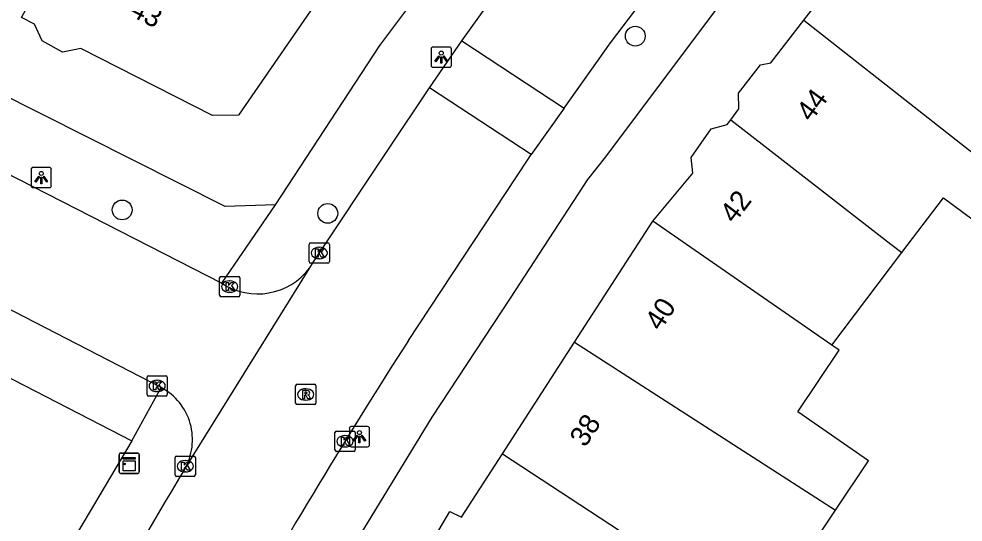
# Model space of a CAD drawing. Extents: x 160356 to 161355, y 381727 to 382845.
# Drawn here: x 161175.76 to 161222.37, y 382454.27 to 382479.1 of the extents above; entities that cross this region are included whole.
import ezdxf

# ---------------------------------------------------------------- set-up
doc = ezdxf.new("R2010")
doc.units = 0
for name, color, linetype in [('IMGEO_Boom', 7, 'Continuous'), ('IMGEO_Kast', 7, 'Continuous'), ('IMGEO_Kolk', 7, 'Continuous'), ('IMGEO_Lichtpunt', 7, 'Continuous'), ('IMGEO_Pand', 7, 'Continuous'), ('IMGEO_Pand_nummerreeks', 7, 'Continuous'), ('IMGEO_Rijbaan_lokaal_open', 7, 'Continuous'), ('IMGEO_Rioolput', 7, 'Continuous'), ('IMGEO_Voetpad_open', 7, 'Continuous')]:
    doc.layers.add(name, color=color, linetype=linetype)

msp = doc.modelspace()

# ---------------------------------------------------------------- linework, layer by layer
at = {"layer": 'IMGEO_Boom'}
for centre in [(161206.185, 382478.247), (161180.86, 382469.671), (161191.007, 382469.5)]:
    msp.add_circle(centre, 0.489, dxfattribs=at)
at = {"layer": 'IMGEO_Kast'}
for p, q in [((161180.706, 382456.749), (161180.706, 382457.59)), ((161180.706, 382457.59), (161180.706, 382456.749)), ((161180.781, 382457.674), (161181.622, 382457.674)), ((161181.622, 382457.674), (161180.781, 382457.674)), ((161181.706, 382457.599), (161181.706, 382456.758)), ((161181.706, 382456.758), (161181.706, 382457.599)), ((161181.631, 382456.674), (161180.79, 382456.674)), ((161180.79, 382456.674), (161181.631, 382456.674))]:
    msp.add_line(p, q, dxfattribs=at)
for points in [[(161180.901, 382457.464), (161181.501, 382457.464), (161181.501, 382457.379), (161180.901, 382457.379), (161180.901, 382457.464)], [(161180.901, 382457.289), (161181.501, 382457.289), (161181.501, 382456.8), (161180.901, 382456.8), (161180.901, 382457.289)]]:
    msp.add_lwpolyline(points, dxfattribs=at)
msp.add_circle((161180.985, 382457.138), 0.0377, dxfattribs=at)
for centre, start, end in [((161180.784, 382457.596), 92.4484, 184.2845), ((161180.784, 382457.596), 92.4484, 184.2845), ((161181.628, 382457.596), 2.4484, 94.2845), ((161181.628, 382457.596), 2.4484, 94.2845), ((161180.784, 382456.752), 182.4484, 274.2845), ((161180.784, 382456.752), 182.4484, 274.2845), ((161181.628, 382456.752), 272.4484, 4.2845), ((161181.628, 382456.752), 272.4484, 4.2845)]:
    msp.add_arc(centre, 0.0779, start, end, dxfattribs=at)
at = {"layer": 'IMGEO_Kolk'}
for p, q in [((161190.16, 382468.047), (161191.012, 382468.047)), ((161190.085, 382467.121), (161190.085, 382467.973)), ((161190.573, 382467.827), (161190.598, 382467.827)), ((161191.086, 382467.973), (161191.086, 382467.121)), ((161190.596, 382467.267), (161190.571, 382467.267)), ((161191.012, 382467.047), (161190.16, 382467.047)), ((161185.668, 382465.465), (161185.668, 382466.317)), ((161185.743, 382466.391), (161186.595, 382466.391)), ((161186.156, 382466.171), (161186.181, 382466.171)), ((161186.669, 382466.317), (161186.669, 382465.465)), ((161186.595, 382465.391), (161185.743, 382465.391)), ((161186.179, 382465.611), (161186.154, 382465.611)), ((161182.16, 382461.488), (161183.012, 382461.488)), ((161182.085, 382460.562), (161182.085, 382461.414)), ((161182.573, 382461.268), (161182.598, 382461.268)), ((161183.086, 382461.414), (161183.086, 382460.562)), ((161182.596, 382460.708), (161182.571, 382460.708)), ((161183.012, 382460.488), (161182.16, 382460.488)), ((161191.359, 382457.831), (161191.359, 382458.683)), ((161191.434, 382458.757), (161192.286, 382458.757)), ((161192.36, 382458.683), (161192.36, 382457.831)), ((161191.847, 382458.537), (161191.872, 382458.537)), ((161192.286, 382457.757), (161191.434, 382457.757)), ((161191.87, 382457.977), (161191.845, 382457.977)), ((161183.473, 382456.601), (161183.473, 382457.453)), ((161183.548, 382457.527), (161184.4, 382457.527)), ((161183.961, 382457.307), (161183.986, 382457.307)), ((161184.474, 382457.453), (161184.474, 382456.601)), ((161184.4, 382456.527), (161183.548, 382456.527)), ((161183.984, 382456.747), (161183.959, 382456.747))]:
    msp.add_line(p, q, dxfattribs=at)
for points in [[(161190.16, 382468.047), (161191.012, 382468.047)], [(161190.085, 382467.121), (161190.085, 382467.973)], [(161190.406, 382467.747), (161190.529, 382467.747), (161190.529, 382467.596), (161190.659, 382467.747), (161190.823, 382467.747), (161190.677, 382467.596), (161190.83, 382467.347), (161190.678, 382467.347), (161190.593, 382467.511), (161190.529, 382467.444), (161190.529, 382467.347), (161190.406, 382467.347), (161190.406, 382467.747)], [(161191.086, 382467.973), (161191.086, 382467.121)], [(161191.012, 382467.047), (161190.16, 382467.047)], [(161185.668, 382465.465), (161185.668, 382466.317)], [(161185.743, 382466.391), (161186.595, 382466.391)], [(161186.669, 382466.317), (161186.669, 382465.465)], [(161185.989, 382466.091), (161186.112, 382466.091), (161186.112, 382465.94), (161186.242, 382466.091), (161186.406, 382466.091), (161186.26, 382465.94), (161186.413, 382465.691), (161186.261, 382465.691), (161186.176, 382465.855), (161186.112, 382465.788), (161186.112, 382465.691), (161185.989, 382465.691), (161185.989, 382466.091)], [(161186.595, 382465.391), (161185.743, 382465.391)], [(161182.16, 382461.488), (161183.012, 382461.488)], [(161182.085, 382460.562), (161182.085, 382461.414)], [(161182.406, 382461.188), (161182.529, 382461.188), (161182.529, 382461.037), (161182.659, 382461.188), (161182.823, 382461.188), (161182.677, 382461.037), (161182.83, 382460.788), (161182.678, 382460.788), (161182.593, 382460.952), (161182.529, 382460.885), (161182.529, 382460.788), (161182.406, 382460.788), (161182.406, 382461.188)], [(161183.086, 382461.414), (161183.086, 382460.562)], [(161183.012, 382460.488), (161182.16, 382460.488)], [(161191.359, 382457.831), (161191.359, 382458.683)], [(161191.434, 382458.757), (161192.286, 382458.757)], [(161192.36, 382458.683), (161192.36, 382457.831)], [(161191.68, 382458.457), (161191.803, 382458.457), (161191.803, 382458.306), (161191.933, 382458.457), (161192.097, 382458.457), (161191.951, 382458.306), (161192.104, 382458.057), (161191.952, 382458.057), (161191.867, 382458.221), (161191.803, 382458.154), (161191.803, 382458.057), (161191.68, 382458.057), (161191.68, 382458.457)], [(161192.286, 382457.757), (161191.434, 382457.757)], [(161183.473, 382456.601), (161183.473, 382457.453)], [(161183.548, 382457.527), (161184.4, 382457.527)], [(161184.474, 382457.453), (161184.474, 382456.601)], [(161183.794, 382457.227), (161183.917, 382457.227), (161183.917, 382457.076), (161184.047, 382457.227), (161184.211, 382457.227), (161184.065, 382457.076), (161184.218, 382456.827), (161184.066, 382456.827), (161183.981, 382456.991), (161183.917, 382456.924), (161183.917, 382456.827), (161183.794, 382456.827), (161183.794, 382457.227)], [(161184.4, 382456.527), (161183.548, 382456.527)]]:
    msp.add_lwpolyline(points, dxfattribs=at)
for centre, start, end in [((161190.162, 382467.971), 91.552, 178.448), ((161190.162, 382467.971), 91.552, 178.448), ((161191.01, 382467.971), 1.552, 88.448), ((161191.01, 382467.971), 1.552, 88.448), ((161190.162, 382467.123), 181.552, 268.448), ((161190.162, 382467.123), 181.552, 268.448), ((161191.01, 382467.123), 271.552, 358.448), ((161191.01, 382467.123), 271.552, 358.448), ((161185.745, 382466.315), 91.552, 178.448), ((161185.745, 382466.315), 91.552, 178.448), ((161186.593, 382466.315), 1.552, 88.448), ((161186.593, 382466.315), 1.552, 88.448), ((161185.745, 382465.467), 181.552, 268.448), ((161185.745, 382465.467), 181.552, 268.448), ((161186.593, 382465.467), 271.552, 358.448), ((161186.593, 382465.467), 271.552, 358.448), ((161182.162, 382461.412), 91.552, 178.448), ((161182.162, 382461.412), 91.552, 178.448), ((161183.01, 382461.412), 1.552, 88.448), ((161183.01, 382461.412), 1.552, 88.448), ((161182.162, 382460.564), 181.552, 268.448), ((161182.162, 382460.564), 181.552, 268.448), ((161183.01, 382460.564), 271.552, 358.448), ((161183.01, 382460.564), 271.552, 358.448), ((161191.436, 382458.681), 91.552, 178.448), ((161191.436, 382458.681), 91.552, 178.448), ((161192.284, 382458.681), 1.552, 88.448), ((161192.284, 382458.681), 1.552, 88.448), ((161191.436, 382457.833), 181.552, 268.448), ((161191.436, 382457.833), 181.552, 268.448), ((161192.284, 382457.833), 271.552, 358.448), ((161192.284, 382457.833), 271.552, 358.448), ((161183.55, 382457.451), 91.552, 178.448), ((161183.55, 382457.451), 91.552, 178.448), ((161184.398, 382457.451), 1.552, 88.448), ((161184.398, 382457.451), 1.552, 88.448), ((161183.55, 382456.603), 181.552, 268.448), ((161183.55, 382456.603), 181.552, 268.448), ((161184.398, 382456.603), 271.552, 358.448), ((161184.398, 382456.603), 271.552, 358.448)]:
    msp.add_arc(centre, 0.0765, start, end, dxfattribs=at)
for centre, major_axis, ratio, start_param, end_param in [((161190.572, 382467.547), (-0.387, 0.002), 0.722429, 4.712389, 7.853982), ((161190.597, 382467.547), (-0.39, 0.002), 0.717154, 1.570796, 4.712389), ((161186.155, 382465.891), (-0.387, 0.002), 0.722429, 4.712389, 7.853982), ((161186.18, 382465.891), (-0.39, 0.002), 0.717154, 1.570796, 4.712389), ((161182.572, 382460.988), (-0.387, 0.002), 0.722429, 4.712389, 7.853982), ((161182.597, 382460.988), (-0.39, 0.002), 0.717154, 1.570796, 4.712389), ((161191.846, 382458.257), (-0.387, 0.002), 0.722429, 4.712389, 7.853982), ((161191.871, 382458.257), (-0.39, 0.002), 0.717154, 1.570796, 4.712389), ((161183.96, 382457.027), (-0.387, 0.002), 0.722429, 4.712389, 7.853982), ((161183.985, 382457.027), (-0.39, 0.002), 0.717154, 1.570796, 4.712389)]:
    msp.add_ellipse(centre, major_axis=major_axis, ratio=ratio, start_param=start_param, end_param=end_param, dxfattribs=at)
at = {"layer": 'IMGEO_Lichtpunt'}
for p, q in [((161196.11, 382477.612), (161196.11, 382476.805)), ((161196.11, 382477.612), (161196.11, 382476.805)), ((161197.012, 382477.707), (161196.204, 382477.707)), ((161197.012, 382477.707), (161196.204, 382477.707)), ((161197.106, 382476.805), (161197.106, 382477.612)), ((161197.106, 382476.805), (161197.106, 382477.612)), ((161196.204, 382476.711), (161197.012, 382476.711)), ((161196.204, 382476.711), (161197.012, 382476.711)), ((161177.269, 382471.768), (161176.461, 382471.768)), ((161177.269, 382471.768), (161176.461, 382471.768)), ((161176.367, 382471.673), (161176.367, 382470.866)), ((161176.367, 382471.673), (161176.367, 382470.866)), ((161177.363, 382470.866), (161177.363, 382471.673)), ((161177.363, 382470.866), (161177.363, 382471.673)), ((161176.461, 382470.772), (161177.269, 382470.772)), ((161176.461, 382470.772), (161177.269, 382470.772)), ((161192.072, 382458.888), (161192.072, 382458.081)), ((161192.072, 382458.888), (161192.072, 382458.081)), ((161192.974, 382458.983), (161192.166, 382458.983)), ((161192.974, 382458.983), (161192.166, 382458.983)), ((161193.068, 382458.081), (161193.068, 382458.888)), ((161193.068, 382458.081), (161193.068, 382458.888)), ((161192.166, 382457.987), (161192.974, 382457.987)), ((161192.166, 382457.987), (161192.974, 382457.987))]:
    msp.add_line(p, q, dxfattribs=at)
for points in [[(161196.484, 382477.276), (161196.523, 382477.248), (161196.335, 382476.986), (161196.297, 382477.013), (161196.484, 382477.276)], [(161196.586, 382477.228), (161196.633, 382477.228), (161196.633, 382476.906), (161196.586, 382476.906), (161196.586, 382477.228)], [(161196.696, 382477.248), (161196.734, 382477.275), (161196.921, 382477.013), (161196.882, 382476.985), (161196.696, 382477.248)], [(161176.741, 382471.337), (161176.78, 382471.309), (161176.592, 382471.047), (161176.554, 382471.074), (161176.741, 382471.337)], [(161176.843, 382471.289), (161176.89, 382471.289), (161176.89, 382470.967), (161176.843, 382470.967), (161176.843, 382471.289)], [(161176.953, 382471.309), (161176.991, 382471.336), (161177.178, 382471.074), (161177.139, 382471.046), (161176.953, 382471.309)], [(161192.446, 382458.552), (161192.485, 382458.524), (161192.297, 382458.262), (161192.259, 382458.289), (161192.446, 382458.552)], [(161192.548, 382458.504), (161192.595, 382458.504), (161192.595, 382458.182), (161192.548, 382458.182), (161192.548, 382458.504)], [(161192.658, 382458.524), (161192.696, 382458.551), (161192.883, 382458.289), (161192.844, 382458.261), (161192.658, 382458.524)]]:
    msp.add_lwpolyline(points, dxfattribs=at)
for centre in [(161196.609, 382477.41), (161176.866, 382471.471), (161192.571, 382458.686)]:
    msp.add_circle(centre, 0.0994, dxfattribs=at)
for centre, start, end in [((161196.204, 382477.612), 90, 180), ((161196.204, 382477.612), 90, 180), ((161197.012, 382477.612), 0, 90), ((161197.012, 382477.612), 0, 90), ((161196.204, 382476.805), 180, 270), ((161196.204, 382476.805), 180, 270), ((161197.012, 382476.805), 270, 0), ((161197.012, 382476.805), 270, 360), ((161176.461, 382471.673), 90, 180), ((161176.461, 382471.673), 90, 180), ((161177.269, 382471.673), 0, 90), ((161177.269, 382471.673), 0, 90), ((161176.461, 382470.866), 180, 270), ((161176.461, 382470.866), 180, 270), ((161177.269, 382470.866), 270, 0), ((161177.269, 382470.866), 270, 360), ((161192.166, 382458.888), 90, 180), ((161192.166, 382458.888), 90, 180), ((161192.974, 382458.888), 0, 90), ((161192.974, 382458.888), 0, 90), ((161192.166, 382458.081), 180, 270), ((161192.166, 382458.081), 180, 270), ((161192.974, 382458.081), 270, 0), ((161192.974, 382458.081), 270, 360)]:
    msp.add_arc(centre, 0.0946, start, end, dxfattribs=at)
at = {"layer": 'IMGEO_Pand'}
for points in [[(161214.497, 382479.027), (161216.27, 382481.324), (161216.278, 382481.924), (161217.434, 382483.337), (161217.973, 382483.439), (161220.174, 382486.375)], [(161190.638, 382480.198), (161186.602, 382474.35), (161185.322, 382474.336), (161178.82, 382477.638), (161177.922, 382477.459), (161176.907, 382478.008), (161176.539, 382478.834), (161175.891, 382479.169), (161178.128, 382483.293), (161181.412, 382481.734), (161183.082, 382484.244)], [(161210.905, 382474.12), (161211.302, 382474.652), (161211.28, 382475.432), (161212.365, 382476.835), (161212.875, 382476.926), (161214.497, 382479.027)], [(161214.497, 382479.027), (161227.24, 382469.042)], [(161207.051, 382469.11), (161209.033, 382471.486), (161208.95, 382472.266), (161209.936, 382473.678), (161210.725, 382473.88), (161210.905, 382474.12)], [(161210.905, 382474.12), (161218.797, 382467.976), (161219.348, 382467.572)], [(161219.348, 382467.572), (161221.391, 382470.273), (161223.305, 382468.848), (161223.504, 382469.008), (161225.899, 382467.256), (161227.24, 382469.042)], [(161203.191, 382463.142), (161207.051, 382469.11)], [(161215.89, 382463), (161207.051, 382469.11)], [(161215.89, 382463), (161219.348, 382467.572)], [(161199.627, 382457.63), (161203.191, 382463.142)], [(161203.191, 382463.142), (161216.072, 382454.863)], [(161216.072, 382454.863), (161217.692, 382457.285), (161214.206, 382459.714), (161216.246, 382462.754), (161215.89, 382463)], [(161195.029, 382451.387), (161197.036, 382454.795), (161197.607, 382454.506), (161199.627, 382457.63)], [(161199.627, 382457.63), (161208.266, 382451.977), (161208.659, 382451.72), (161211.492, 382449.866)], [(161211.492, 382449.866), (161211.91, 382450.542), (161213.648, 382453.365), (161214.637, 382452.717), (161216.072, 382454.863)]]:
    msp.add_lwpolyline(points, dxfattribs=at)
at = {"layer": 'IMGEO_Rijbaan_lokaal_open'}
for points in [[(161202.682, 382474.697), (161204.967, 382477.913), (161208.568, 382482.662), (161210.886, 382485.727), (161212.765, 382488.107)], [(161197.622, 382478.012), (161201.435, 382483.35)], [(161153.933, 382482.402), (161174.997, 382471.572), (161185.771, 382466.062)], [(161196.028, 382475.697), (161197.622, 382478.012)], [(161197.622, 382478.012), (161202.682, 382474.697)], [(161182.79, 382460.907), (161172.913, 382465.995), (161151.275, 382477.122)], [(161190.118, 382466.823), (161190.307, 382467.107), (161193.968, 382472.624), (161196.028, 382475.697)], [(161201.053, 382472.405), (161196.028, 382475.697)], [(161202.682, 382474.697), (161201.053, 382472.405)], [(161194.989, 382463.234), (161200.86, 382472.133), (161201.053, 382472.405)], [(161183.933, 382456.864), (161190.118, 382466.823)]]:
    msp.add_lwpolyline(points, dxfattribs=at)
for centre, radius, start, end in [((161187.542, 382468.739), 3.21, 236.5121, 323.3474), ((161461.414, 382292.316), 316.536, 147.31894, 150.54748), ((161181.411, 382458.334), 2.919, 329.7684, 61.8039), ((161389.843, 382332.127), 240.745, 148.7932, 152.28401)]:
    msp.add_arc(centre, radius, start, end, dxfattribs=at)
at = {"layer": 'IMGEO_Rioolput'}
for p, q in [((161189.494, 382461.067), (161190.346, 382461.067)), ((161189.419, 382460.141), (161189.419, 382460.993)), ((161189.907, 382460.847), (161189.932, 382460.847)), ((161190.42, 382460.993), (161190.42, 382460.141)), ((161190.346, 382460.067), (161189.494, 382460.067)), ((161189.93, 382460.287), (161189.905, 382460.287))]:
    msp.add_line(p, q, dxfattribs=at)
for points in [[(161189.494, 382461.067), (161190.346, 382461.067)], [(161189.419, 382460.141), (161189.419, 382460.993)], [(161190.008, 382460.765), (161189.756, 382460.767), (161189.756, 382460.367)], [(161189.934, 382460.686), (161189.88, 382460.686), (161189.88, 382460.605)], [(161189.88, 382460.605), (161189.932, 382460.605)], [(161190.42, 382460.993), (161190.42, 382460.141)], [(161190.346, 382460.067), (161189.494, 382460.067)], [(161189.756, 382460.367), (161189.88, 382460.367), (161189.88, 382460.529), (161189.891, 382460.529)], [(161189.938, 382460.5), (161190.009, 382460.367), (161190.149, 382460.367), (161190.084, 382460.493)]]:
    msp.add_lwpolyline(points, dxfattribs=at)
for centre, radius, start, end in [((161189.496, 382460.991), 0.0765, 91.552, 178.448), ((161189.496, 382460.991), 0.0765, 91.552, 178.448), ((161190.344, 382460.991), 0.0765, 1.552, 88.448), ((161190.344, 382460.991), 0.0765, 1.552, 88.448), ((161189.916, 382460.794), 0.19, 274.7715, 282.9687), ((161189.94, 382460.59), 0.0964, 77.0061, 93.1865), ((161189.954, 382460.647), 0.0378, 276.6634, 79.6772), ((161190.007, 382460.655), 0.109, 350.3612, 89.416), ((161190.005, 382460.655), 0.112, 277.5842, 350.9817), ((161189.989, 382460.44), 0.108, 29.5134, 73.7905), ((161189.496, 382460.143), 0.0765, 181.552, 268.448), ((161189.496, 382460.143), 0.0765, 181.552, 268.448), ((161189.89, 382460.476), 0.0533, 26.0293, 88.6989), ((161190.344, 382460.143), 0.0765, 271.552, 358.448), ((161190.344, 382460.143), 0.0765, 271.552, 358.448)]:
    msp.add_arc(centre, radius, start, end, dxfattribs=at)
for centre, major_axis, ratio, start_param, end_param in [((161189.906, 382460.567), (-0.387, 0.002), 0.722429, 4.712389, 7.853982), ((161189.931, 382460.567), (-0.39, 0.002), 0.717154, 1.570796, 4.712389)]:
    msp.add_ellipse(centre, major_axis=major_axis, ratio=ratio, start_param=start_param, end_param=end_param, dxfattribs=at)
at = {"layer": 'IMGEO_Voetpad_open'}
for points in [[(161012.985, 382544.253), (161099.929, 382500), (161108.683, 382495.516), (161172.317, 382462.918), (161181.334, 382458.271)], [(161188.428, 382469.918), (161185.947, 382469.846), (161140.585, 382492.693), (161144.343, 382500), (161153.914, 382518.611)], [(161158.773, 382389.678), (161173.417, 382418.063), (161176.353, 382423.736), (161179.413, 382429.66), (161182.517, 382435.623), (161185.705, 382441.548), (161189.65, 382448.632), (161192.202, 382452.95), (161196.159, 382459.448), (161200.028, 382465.315), (161203.847, 382471.179), (161204.735, 382472.289), (161210.047, 382479.381), (161217.079, 382488.697)], [(161188.428, 382469.918), (161193.579, 382477.78), (161200.193, 382486.612)], [(161185.771, 382466.062), (161188.428, 382469.918)], [(161181.334, 382458.271), (161182.79, 382460.907)], [(161181.334, 382458.271), (161176.806, 382450.653), (161172.789, 382443), (161171.359, 382440.223), (161168.609, 382434.914), (161165.522, 382428.911), (161164.374, 382426.647), (161153.316, 382405.165)]]:
    msp.add_lwpolyline(points, dxfattribs=at)

# ---------------------------------------------------------------- texts
at = {"layer": 'IMGEO_Pand_nummerreeks'}
for s, rotation, p in [('41-43', 332.8667, (161179.455, 382480.174)), ('44', 53.7918, (161214.86, 382473.969)), ('42', 52.4314, (161211.071, 382468.958)), ('40', 57.1124, (161207.428, 382463.655)), ('38', 57.1124, (161203.717, 382457.915))]:
    msp.add_text(s, height=1, rotation=rotation, dxfattribs=at).set_placement(p)

doc.saveas('drawing.dxf')
